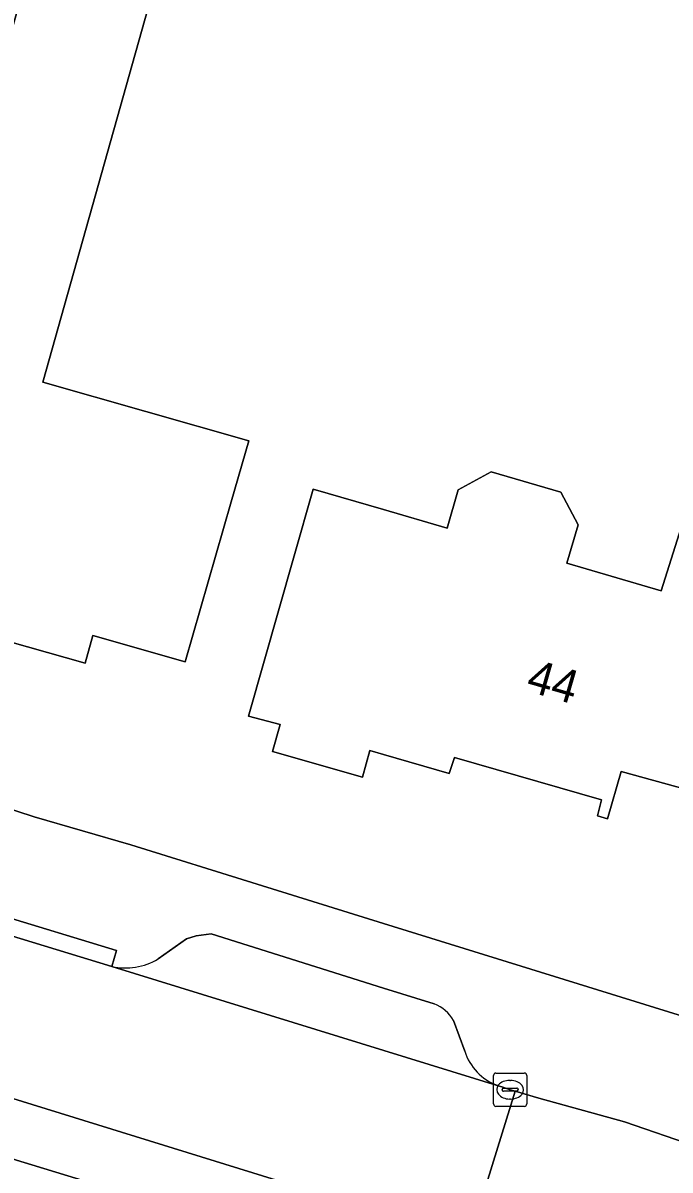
# Model space of a CAD drawing. Extents: x 159716 to 160783, y 383290 to 384031.
# Drawn here: x 159989.17 to 160008.61, y 383507.63 to 383542.1 of the extents above; entities that cross this region are included whole.
import ezdxf

# ---------------------------------------------------------------- set-up
doc = ezdxf.new("R2010")
doc.units = 0
for name, color, linetype in [('IMGEO_Erf', 7, 'Continuous'), ('IMGEO_Kolk', 7, 'Continuous'), ('IMGEO_Pand', 7, 'Continuous'), ('IMGEO_Pand_nummerreeks', 7, 'Continuous'), ('IMGEO_Parkeervlak_open', 7, 'Continuous'), ('IMGEO_Rijbaan_lokaal_open', 7, 'Continuous'), ('IMGEO_Voetpad_open', 7, 'Continuous')]:
    doc.layers.add(name, color=color, linetype=linetype)

msp = doc.modelspace()

# ---------------------------------------------------------------- linework, layer by layer
at = {"layer": 'IMGEO_Erf'}
for points in [[(159962.86, 383526.945), (159989.51, 383518.246), (159992.408, 383517.402), (160000, 383515.043), (160010.566, 383511.76), (160014.141, 383523.9), (160016.26, 383531.095), (160010.668, 383533.315), (160011.505, 383536.235), (160012.342, 383539.155), (160017.916, 383536.885), (160018.328, 383538.326), (160018.559, 383538.287), (160018.661, 383538.27), (160018.952, 383539.329), (160005.658, 383544.572), (160007.458, 383549.351), (159979.471, 383560.335)], [(159987.836, 383538.388), (159989.672, 383544.869), (159993.289, 383543.843), (159989.761, 383531.303), (159995.956, 383529.546), (159995.427, 383527.711), (159994.042, 383522.906), (159991.27, 383523.691), (159991.036, 383522.861), (159984.167, 383524.809)], [(160011.757, 383518.334), (160007.138, 383519.604), (160006.734, 383518.188), (160006.431, 383518.272), (160006.552, 383518.751), (160002.13, 383520.03), (160001.97, 383519.55), (160000, 383520.117), (159999.588, 383520.236), (159999.365, 383519.432), (159996.662, 383520.205), (159996.891, 383521.017), (159995.941, 383521.274), (159997.313, 383526.082), (159997.887, 383528.092), (160000, 383527.474), (160001.909, 383526.916), (160002.246, 383528.068), (160003.238, 383528.611), (160005.33, 383528), (160005.845, 383527.016), (160005.508, 383525.864), (160008.339, 383525.036), (160009.479, 383528.619)]]:
    msp.add_lwpolyline(points, dxfattribs=at)
at = {"layer": 'IMGEO_Kolk'}
for p, q in [((160003.379, 383510.546), (160004.231, 383510.546)), ((160003.304, 383509.62), (160003.304, 383510.472)), ((160003.792, 383510.326), (160003.817, 383510.326)), ((160004.305, 383510.472), (160004.305, 383509.62)), ((160003.563, 383510.04), (160003.563, 383510.052)), ((160004.001, 383510.003), (160003.603, 383510.003)), ((160003.606, 383510.089), (160004.004, 383510.089)), ((160004.047, 383510.052), (160004.047, 383510.04)), ((160004.231, 383509.546), (160003.379, 383509.546)), ((160003.815, 383509.766), (160003.79, 383509.766))]:
    msp.add_line(p, q, dxfattribs=at)
for points in [[(160003.379, 383510.546), (160004.231, 383510.546)], [(160003.304, 383509.62), (160003.304, 383510.472)], [(160004.305, 383510.472), (160004.305, 383509.62)], [(160004.231, 383509.546), (160003.379, 383509.546)]]:
    msp.add_lwpolyline(points, dxfattribs=at)
for centre, radius, start, end in [((160003.381, 383510.47), 0.0765, 91.552, 178.448), ((160003.381, 383510.47), 0.0765, 91.552, 178.448), ((160004.229, 383510.47), 0.0765, 1.552, 88.448), ((160004.229, 383510.47), 0.0765, 1.552, 88.448), ((160003.603, 383510.049), 0.0403, 85.8775, 175.7526), ((160003.6, 383510.039), 0.0366, 178.938, 274.7102), ((160004.004, 383510.046), 0.043, 264.8664, 352.4533), ((160004.008, 383510.051), 0.0386, 1.7309, 96.639), ((160003.381, 383509.622), 0.0765, 181.552, 268.448), ((160003.381, 383509.622), 0.0765, 181.552, 268.448), ((160004.229, 383509.622), 0.0765, 271.552, 358.448), ((160004.229, 383509.622), 0.0765, 271.552, 358.448)]:
    msp.add_arc(centre, radius, start, end, dxfattribs=at)
for centre, major_axis, ratio, start_param, end_param in [((160003.791, 383510.046), (-0.387, 0.002), 0.722429, 4.712389, 7.853982), ((160003.816, 383510.046), (-0.39, 0.002), 0.717154, 1.570796, 4.712389)]:
    msp.add_ellipse(centre, major_axis=major_axis, ratio=ratio, start_param=start_param, end_param=end_param, dxfattribs=at)
at = {"layer": 'IMGEO_Pand'}
msp.add_lwpolyline([(159995.956, 383529.546), (159989.761, 383531.303), (159993.289, 383543.843), (159989.672, 383544.869), (159987.836, 383538.388), (159986.22, 383532.406), (159984.167, 383524.809), (159991.036, 383522.861), (159991.27, 383523.691), (159994.042, 383522.906), (159995.427, 383527.711)], close=True, dxfattribs=at)
msp.add_lwpolyline([(160009.479, 383528.619), (160008.339, 383525.036), (160005.508, 383525.864), (160005.845, 383527.016), (160005.33, 383528), (160003.238, 383528.611), (160002.246, 383528.068), (160001.909, 383526.916), (160000, 383527.474), (159997.887, 383528.092), (159997.313, 383526.082), (159995.941, 383521.274), (159996.891, 383521.017), (159996.662, 383520.205), (159999.365, 383519.432), (159999.588, 383520.236), (160000, 383520.117), (160001.97, 383519.55), (160002.13, 383520.03), (160006.552, 383518.751), (160006.431, 383518.272), (160006.734, 383518.188), (160007.138, 383519.604), (160011.757, 383518.334)], dxfattribs=at)
at = {"layer": 'IMGEO_Parkeervlak_open'}
for points in [[(160004.483, 383504.953), (160002.575, 383505.538), (159955.256, 383520.188)], [(159950.562, 383519.658), (160001.606, 383504.075)], [(160001.525, 383512.622), (160000, 383513.101), (159994.826, 383514.725), (159994.372, 383514.669), (159994.085, 383514.577), (159993.227, 383513.976)], [(159991.835, 383513.751), (160003.42, 383510.177)], [(160002.444, 383511.205), (160002.107, 383512.127)]]:
    msp.add_lwpolyline(points, dxfattribs=at)
for centre, radius, start, end in [((159992.255, 383515.57), 1.867, 256.9912, 301.3723), ((160001.109, 383511.543), 1.156, 30.3297, 68.9069), ((160003.972, 383511.679), 1.6, 197.2241, 249.8031)]:
    msp.add_arc(centre, radius, start, end, dxfattribs=at)
at = {"layer": 'IMGEO_Rijbaan_lokaal_open'}
msp.add_lwpolyline([(159948.948, 383526.88), (159944.996, 383527.935), (159944.209, 383523.515), (159948.238, 383522.339), (159948.414, 383522.259), (159948.518, 383522.212), (159955.256, 383520.188), (160002.575, 383505.538), (160003.952, 383510.001), (160003.802, 383510.046), (160003.587, 383510.126), (160003.42, 383510.177), (159991.835, 383513.751), (159988.122, 383514.881)], close=True, dxfattribs=at)
msp.add_lwpolyline([(160009.395, 383508.336), (160007.241, 383509.083), (160004.672, 383509.787), (160003.952, 383510.001), (160002.575, 383505.538), (160004.483, 383504.953), (160004.861, 383504.837), (160009.098, 383503.537), (160019.997, 383500.196), (160020.634, 383500), (160022.529, 383499.419), (160023.952, 383498.899), (160025.287, 383503.349), (160024.218, 383503.68)], dxfattribs=at)
at = {"layer": 'IMGEO_Voetpad_open'}
for points in [[(160015.144, 383510.375), (160010.566, 383511.76), (160000, 383515.043), (159992.408, 383517.402), (159989.51, 383518.246), (159962.86, 383526.945), (159957.549, 383528.486), (159952.536, 383529.941), (159947.255, 383531.473)], [(160001.606, 383504.075), (159950.562, 383519.658)], [(159988.122, 383514.881), (159988.357, 383515.332), (159991.979, 383514.229), (159991.835, 383513.751)], [(159993.227, 383513.976), (159994.085, 383514.577), (159994.372, 383514.669), (159994.826, 383514.725), (160000, 383513.101), (160001.525, 383512.622)], [(160002.107, 383512.127), (160002.444, 383511.205)], [(160003.42, 383510.177), (160003.587, 383510.126), (160003.802, 383510.046), (160003.952, 383510.001), (160004.672, 383509.787), (160007.241, 383509.083), (160009.395, 383508.336)]]:
    msp.add_lwpolyline(points, dxfattribs=at)
msp.add_lwpolyline([(159988.122, 383514.881), (159991.835, 383513.751), (159991.979, 383514.229), (159988.357, 383515.332)], close=True, dxfattribs=at)
for centre, radius, start, end in [((159992.255, 383515.57), 1.867, 256.9912, 301.3723), ((160001.109, 383511.543), 1.156, 30.3297, 68.9069), ((160003.972, 383511.679), 1.6, 197.2241, 249.8031)]:
    msp.add_arc(centre, radius, start, end, dxfattribs=at)

# ---------------------------------------------------------------- texts
at = {"layer": 'IMGEO_Pand_nummerreeks'}
msp.add_text('44', height=1, rotation=343.8682, dxfattribs=at).set_placement((160004.248, 383522.04))

doc.saveas('drawing.dxf')
